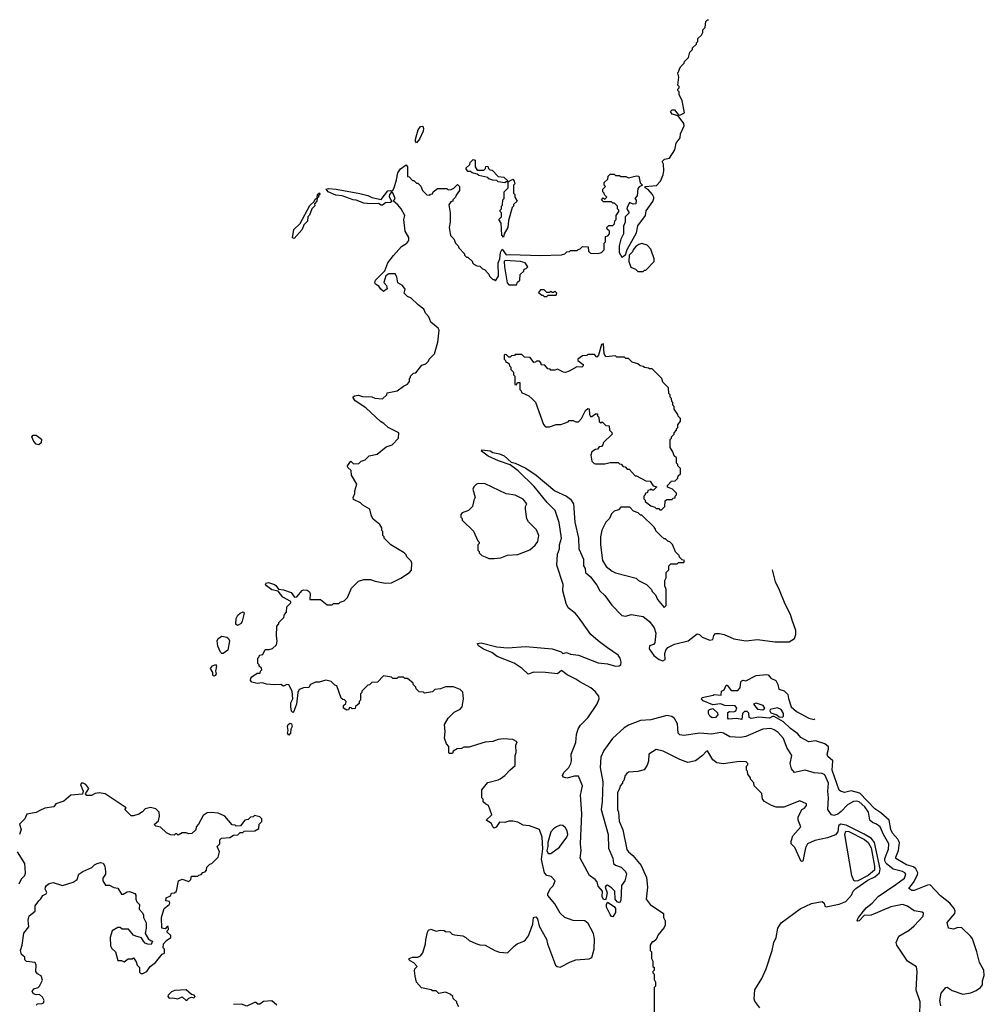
# Model space of a CAD drawing. Extents: x 2210602 to 2357277, y 510288 to 673808.
# Tile 337 of 464: x 2344181 to 2351507, y 608787 to 616262. Entities that reach past the tile are written whole.
import ezdxf

# ---------------------------------------------------------------- set-up
doc = ezdxf.new("R2010")
doc.units = 0

msp = doc.modelspace()

# ---------------------------------------------------------------- linework, layer by layer
at = {"layer": '0CON05XD'}
for points in [[(2348845, 615070), (2348865, 615077.5), (2348883, 615073), (2348894.2, 615024.2), (2348910, 615005), (2348885, 614992.5), (2348875, 614980), (2348870, 614925), (2348853.3, 614905), (2348861.7, 614891.7), (2348860, 614865), (2348840.7, 614860.7), (2348812.5, 614875), (2348793.3, 614835), (2348792.5, 614825), (2348810, 614795), (2348780, 614765), (2348778.6, 614725), (2348767.1, 614695), (2348767.1, 614635), (2348745.7, 614595), (2348733.1, 614545), (2348734.5, 614495), (2348755, 614460), (2348782.5, 614477.5), (2348794.1, 614515.9), (2348865.9, 614644.1), (2348874.3, 614695.7), (2348933.8, 614775), (2348939.3, 614810.7), (2348988.3, 614881.7), (2348996.4, 614903.6), (2348997.5, 614915), (2348987.5, 614935), (2348953, 614973), (2348930, 614985), (2348930, 614995), (2349017, 615003), (2349047.5, 615035), (2349067.5, 615085), (2349072.5, 615115), (2349070, 615165), (2349060, 615185), (2349078.3, 615201.7), (2349115, 615210), (2349156.1, 615273.9), (2349167.5, 615325), (2349197.5, 615365), (2349200, 615395), (2349226.7, 615455), (2349223.9, 615473.9), (2349182.5, 615532.5), (2349135, 615543.3), (2349124.1, 615564.1), (2349135, 615578), (2349155, 615578), (2349182.5, 615542.5), (2349195, 615537.5), (2349230, 615555), (2349212.5, 615645), (2349190, 615695), (2349190, 615715), (2349180, 615725), (2349180, 615735), (2349190, 615745), (2349190, 615755), (2349180, 615765), (2349187.5, 615825), (2349180, 615855), (2349200, 615905), (2349228.3, 615931.7), (2349230, 615945), (2349260, 615975), (2349270, 616015), (2349290, 616035), (2349291.7, 616048.3), (2349320, 616075), (2349320, 616085), (2349330, 616095), (2349331.7, 616118.3), (2349360, 616145), (2349370, 616165), (2349370, 616185), (2349387, 616203), (2349393, 616247), (2349405, 616260), (2349411.7, 616261.7)], [(2347195, 615327.5), (2347186.7, 615336.7), (2347186.2, 615355), (2347208.1, 615425), (2347225, 615450), (2347243.6, 615453.6), (2347248.6, 615435), (2347244.4, 615415), (2347217.5, 615355), (2347195, 615327.5)], [(2347855, 614610), (2347842.5, 614625), (2347837, 614717), (2347820, 614745), (2347840, 614765), (2347840, 614795), (2347830, 614805), (2347830, 614815), (2347840, 614825), (2347840, 614845), (2347847, 614853), (2347850, 614895), (2347860, 614905), (2347860, 614955), (2347890, 614985), (2347890, 615030), (2347875, 615030), (2347865, 615022.5), (2347815, 615030), (2347805, 615040), (2347773, 615043), (2347745, 615052.5), (2347735, 615062.5), (2347668.3, 615078.3), (2347655, 615090), (2347618.3, 615098.3), (2347605, 615110), (2347585, 615110), (2347570, 615135), (2347598.3, 615161.7), (2347601.7, 615178.3), (2347625, 615200), (2347640, 615195), (2347640, 615145), (2347655, 615120), (2347705, 615120), (2347718.3, 615131.7), (2347721.7, 615148.3), (2347735, 615150), (2347741.7, 615131.7), (2347751.7, 615121.7), (2347768.3, 615118.3), (2347815, 615070), (2347857, 615067), (2347888.3, 615038.3), (2347890, 615030), (2347925, 615050), (2347937, 615037), (2347940, 615015), (2347930, 615005), (2347930, 614945), (2347940, 614935), (2347940, 614915), (2347960, 614885), (2347931.7, 614858.3), (2347930, 614845), (2347920, 614835), (2347893.6, 614736.4), (2347887.5, 614685), (2347860, 614635), (2347855, 614610)], [(2348518.3, 609361.7), (2348499.3, 609399.3), (2348471.7, 609421.7), (2348385, 609422.5), (2348320, 609445), (2348285, 609480), (2348245, 609550), (2348193, 609613), (2348193, 609627), (2348212.5, 609665), (2348232.5, 609685), (2348247.5, 609725), (2348216.1, 609756.1), (2348183.9, 609763.9), (2348166.1, 609786.1), (2348142.5, 609885), (2348152.7, 609967.3), (2348149.4, 610055), (2348127.5, 610115), (2348051.7, 610141.7), (2348005, 610147.5), (2347965, 610170), (2347925, 610177.5), (2347895, 610177.5), (2347865, 610167.5), (2347825, 610170), (2347799.5, 610130.5), (2347785, 610124), (2347774.3, 610134.3), (2347765, 610158.8), (2347722.5, 610185), (2347766, 610225), (2347740, 610295), (2347720, 610305), (2347700, 610325), (2347700, 610345), (2347690, 610355), (2347690, 610415), (2347735, 610470), (2347815, 610490), (2347830.7, 610499.3), (2347865.9, 610524.1), (2347902.5, 610565), (2347945, 610600), (2347942.5, 610675), (2347951.7, 610698.3), (2347950, 610755), (2347958.3, 610778.3), (2347925, 610797.5), (2347855, 610802.5), (2347815, 610797.5), (2347775, 610782.5), (2347715, 610777.5), (2347658.3, 610758.3), (2347595, 610740), (2347555, 610740), (2347535, 610730), (2347503, 610727), (2347471.7, 610708.3), (2347468.3, 610691.7), (2347445, 610690), (2347440, 610695), (2347440, 610745), (2347423, 610763), (2347408.3, 610808.3), (2347412.5, 610855), (2347408.3, 610911.7), (2347435, 610960), (2347480, 611005), (2347525, 611027.5), (2347542.5, 611045), (2347552.5, 611105), (2347546.4, 611156.4), (2347525, 611177.5), (2347475, 611197.5), (2347415, 611197.5), (2347377, 611183), (2347333, 611177), (2347315, 611160), (2347255, 611150), (2347247, 611157), (2347215, 611160), (2347191.7, 611181.7), (2347190, 611195), (2347170, 611215), (2347170, 611225), (2347125, 611260), (2347105, 611260), (2347095, 611270), (2347055, 611270), (2347045, 611260), (2347015, 611260), (2347005, 611270), (2346945, 611280), (2346898.3, 611231.7), (2346855, 611230), (2346837, 611213), (2346825, 611210), (2346780, 611165), (2346780, 611155), (2346770, 611145), (2346770, 611095), (2346760, 611085), (2346758.3, 611071.7), (2346731.7, 611048.3), (2346728.3, 611031.7), (2346705, 611030), (2346698.3, 611038.3), (2346685, 611040), (2346678.3, 611021.7), (2346665, 611020), (2346640, 611035), (2346640, 611055), (2346658.3, 611071.7), (2346660, 611085), (2346648.3, 611098.3), (2346635, 611100), (2346621.7, 611111.7), (2346590, 611205), (2346575, 611210), (2346547, 611237), (2346505, 611247.5), (2346455, 611232.5), (2346428.3, 611231.7), (2346390, 611215), (2346377, 611193), (2346335, 611190), (2346303.6, 611176.4), (2346293.3, 611155), (2346283.8, 611065), (2346260, 611005), (2346255, 611002.5), (2346245, 611012.5), (2346240, 611045), (2346240.8, 611075), (2346254.3, 611105.7), (2346250, 611165), (2346225, 611212), (2346210, 611215), (2346185, 611203.3), (2346165, 611215.8), (2346115, 611212.5), (2346055, 611217.5), (2346025, 611228), (2345985, 611221.2), (2345945, 611233.3), (2345933.8, 611245), (2345936.4, 611263.6), (2345945, 611272.5), (2345985, 611300), (2346008.3, 611301.7), (2346010, 611315), (2346020, 611325), (2346018.3, 611338.3), (2346000, 611355), (2346000, 611365), (2345990, 611375), (2345990, 611415), (2346000, 611425), (2346001.7, 611438.3), (2346028.3, 611441.7), (2346045, 611480), (2346075, 611480), (2346101.7, 611488.3), (2346130, 611515), (2346137.5, 611545), (2346130, 611585), (2346133, 611657), (2346150, 611675), (2346150, 611685), (2346187, 611723), (2346193, 611747), (2346207, 611763), (2346210, 611805), (2346240, 611835), (2346240, 611845), (2346178.8, 611878.8), (2346143.6, 611923.6), (2346095, 611934), (2346055, 611963.3), (2346047.5, 611975), (2346052.5, 611985), (2346069.3, 611989.3), (2346115, 611973.8), (2346127, 611967), (2346147.5, 611937.5), (2346185, 611932.5), (2346242.7, 611912.7), (2346268.3, 611878.3), (2346285, 611880), (2346325, 611928), (2346337.3, 611932.7), (2346365, 611930), (2346380, 611920), (2346386.7, 611905), (2346385, 611860), (2346465, 611860), (2346515, 611820), (2346555, 611820), (2346565, 611830), (2346605, 611830), (2346615, 611840), (2346645, 611850), (2346670, 611875), (2346700, 611945), (2346755, 612000), (2346795, 612012.5), (2346845, 612012.5), (2346881.7, 611998.3), (2346957, 611983), (2347005, 611987.5), (2347075, 612022.5), (2347140, 612065), (2347157, 612083), (2347160, 612135), (2347155, 612150), (2347120, 612185), (2347115, 612200), (2347100, 612215), (2347000, 612275), (2346950, 612325), (2346950, 612335), (2346940, 612345), (2346940, 612375), (2346930, 612385), (2346930, 612405), (2346915, 612430), (2346865, 612470), (2346853, 612493), (2346840, 612545), (2346787, 612577), (2346770, 612595), (2346715, 612620), (2346712.5, 612635), (2346726.4, 612663.6), (2346726.7, 612685), (2346742.5, 612735), (2346700, 612805), (2346698.3, 612838.3), (2346671.7, 612861.7), (2346670, 612875), (2346695, 612910), (2346715, 612890), (2346757, 612893), (2346775, 612910), (2346805, 612920), (2346835, 612950), (2346895, 612962.5), (2346965, 613020), (2347010, 613035), (2347057.5, 613085), (2347060, 613125), (2346980, 613165), (2346946.4, 613196.4), (2346920.7, 613210.7), (2346810, 613315), (2346728.3, 613368.3), (2346710, 613395), (2346723.3, 613406.7), (2346755, 613412), (2346785, 613401.2), (2346855, 613397.5), (2346878.3, 613388.3), (2346935, 613382.5), (2346970, 613415), (2346971.7, 613428.3), (2347047, 613443), (2347095, 613480), (2347126.4, 613493.6), (2347140, 613515), (2347140, 613535), (2347150, 613545), (2347150, 613555), (2347171.7, 613578.3), (2347188.3, 613581.7), (2347235, 613640), (2347265, 613650), (2347285, 613670), (2347290, 613685), (2347330, 613725), (2347356.4, 613813.6), (2347367.5, 613905), (2347359.3, 613919.3), (2347302.5, 613965), (2347287.5, 614005), (2347263, 614033), (2347250, 614065), (2347206.7, 614096.7), (2347155, 614147.5), (2347125, 614160), (2347100, 614185), (2347107.5, 614215), (2347087.5, 614245), (2347052.5, 614265), (2347045, 614310), (2347032.5, 614332.5), (2346985, 614332), (2346961.7, 614318.3), (2346946.4, 614266.4), (2346967.5, 614245), (2346971.7, 614218.3), (2346945, 614197.5), (2346922.5, 614215), (2346909.3, 614239.3), (2346882.5, 614255), (2346877.5, 614265), (2346883.8, 614285), (2346954.2, 614355.8), (2346977.5, 614415), (2347019.5, 614470.5), (2347080.5, 614539.5), (2347120, 614565), (2347136, 614585), (2347135, 614607.5), (2347108.8, 614655), (2347098.8, 614745), (2347106, 614775), (2347078.1, 614825), (2347051.4, 614855), (2347020, 614885), (2347031.2, 614905), (2347015, 614947.5), (2347005, 614952.5), (2346988.8, 614935), (2346986.1, 614916.1), (2347008.3, 614881.7), (2346996.4, 614873.6), (2346959.5, 614870.5), (2346935, 614853.8), (2346925, 614853.8), (2346905, 614866.7), (2346845, 614863.3), (2346795, 614870), (2346735, 614892.5), (2346713, 614893), (2346630, 614925), (2346580.7, 614930.7), (2346523.9, 614953.9), (2346507.5, 614975), (2346525, 614981.2), (2346585, 614975.7), (2346765, 614941.2), (2346825, 614926.2), (2346855, 614912), (2346925, 614896.7), (2346977.7, 614962.3), (2346995, 614966.2), (2347005, 614960), (2347015, 614967.5), (2347026, 614985), (2347043.3, 615045), (2347051.4, 615098.6), (2347071.7, 615128.3), (2347115, 615160), (2347126.7, 615145), (2347125, 615070), (2347138.3, 615068.3), (2347165, 615040), (2347175, 615040), (2347195, 615020), (2347205, 615020), (2347227, 614997), (2347240, 614965), (2347271.7, 614931.7), (2347295, 614930), (2347301.7, 614938.3), (2347315, 614940), (2347320, 614955), (2347355, 614980), (2347425, 614980), (2347435, 614970), (2347457, 614973), (2347478.3, 614981.7), (2347505, 615010), (2347520, 614995), (2347520, 614965), (2347495, 614930), (2347490, 614915), (2347470, 614895), (2347470, 614885), (2347455, 614880), (2347440, 614855), (2347450, 614795), (2347450, 614725), (2347442.5, 614685), (2347453, 614623), (2347477, 614597), (2347490, 614565), (2347510, 614545), (2347515, 614530), (2347560, 614485), (2347560, 614475), (2347575, 614460), (2347585, 614460), (2347620, 614425), (2347620, 614415), (2347630, 614405), (2347653, 614393), (2347675, 614390), (2347695, 614370), (2347710, 614365), (2347745, 614330), (2347750, 614315), (2347775, 614290), (2347785, 614290), (2347795, 614280), (2347816.2, 614315), (2347815.7, 614415), (2347828, 614445), (2347831.2, 614495), (2347845, 614520), (2347876.4, 614476.4), (2347905, 614480), (2348135, 614471.2), (2348295, 614476.2), (2348320, 614485), (2348335, 614500), (2348357, 614503), (2348365, 614510), (2348415, 614510), (2348421.7, 614518.3), (2348438.3, 614521.7), (2348455, 614540), (2348498.3, 614538.3), (2348500, 614505), (2348515, 614490), (2348575, 614487.5), (2348600, 614495), (2348620, 614515), (2348620, 614565), (2348630, 614575), (2348630, 614615), (2348648.3, 614621.7), (2348660, 614635), (2348660, 614655), (2348641.7, 614671.7), (2348640, 614685), (2348655, 614700), (2348685, 614700), (2348698.3, 614711.7), (2348700, 614735), (2348710, 614745), (2348710, 614775), (2348730, 614805), (2348730, 614815), (2348720, 614825), (2348720, 614845), (2348698.3, 614868.3), (2348685, 614870), (2348675, 614880), (2348615, 614880), (2348600, 614895), (2348611.7, 614908.3), (2348625, 614900), (2348640, 614915), (2348621.7, 614931.7), (2348620, 614945), (2348610, 614955), (2348610, 614975), (2348630, 614995), (2348620, 615005), (2348620, 615025), (2348648.3, 615051.7), (2348650, 615075), (2348665, 615090), (2348695, 615090), (2348705, 615080), (2348735, 615080), (2348745, 615070), (2348785, 615070), (2348805, 615060), (2348845, 615070)], [(2346265, 614600), (2346252.5, 614605), (2346261.7, 614668.3), (2346310, 614715), (2346385, 614850), (2346418.3, 614881.7), (2346425, 614900), (2346440, 614910), (2346442.5, 614935), (2346457, 614947), (2346460, 614935), (2346450, 614925), (2346450, 614915), (2346440, 614910), (2346437, 614883), (2346420, 614865), (2346421.7, 614848.3), (2346400, 614825), (2346381.7, 614778.3), (2346370, 614765), (2346367, 614733), (2346340, 614705), (2346325, 614670), (2346265, 614600)], [(2348915, 614350), (2348925, 614360), (2348935, 614360), (2349000, 614425), (2349000, 614445), (2348975, 614520), (2348945, 614550), (2348905, 614562.5), (2348883.9, 614556.1), (2348860.7, 614539.3), (2348840, 614515), (2348835, 614500), (2348810, 614475), (2348807.5, 614425), (2348821.7, 614381.7), (2348858.3, 614368.3), (2348875, 614350), (2348915, 614350)], [(2347955, 614250), (2347961.7, 614268.3), (2347980, 614285), (2347981.7, 614328.3), (2348008.3, 614351.7), (2348011.7, 614368.3), (2348028.3, 614371.7), (2348040, 614385), (2348020, 614415), (2347985, 614426.7), (2347866.7, 614433.3), (2347860, 614425), (2347862, 614385), (2347882.5, 614265), (2347895, 614250), (2347955, 614250)], [(2348185, 614160), (2348195, 614170), (2348255, 614170), (2348260, 614185), (2348245, 614200), (2348235, 614190), (2348225, 614190), (2348215, 614200), (2348205, 614190), (2348185, 614190), (2348165, 614210), (2348135, 614210), (2348121.7, 614191.7), (2348145, 614170), (2348155, 614170), (2348165, 614160), (2348185, 614160)], [(2349055, 612540), (2349080, 612565), (2349081.7, 612608.3), (2349095, 612620), (2349135, 612620), (2349141.7, 612628.3), (2349158.3, 612631.7), (2349160, 612645), (2349170, 612655), (2349168.3, 612668.3), (2349138.3, 612698.3), (2349101.7, 612711.7), (2349100, 612725), (2349131.7, 612758.3), (2349158.3, 612761.7), (2349178.3, 612781.7), (2349181.7, 612798.3), (2349200, 612815), (2349200, 612855), (2349180, 612875), (2349180, 612885), (2349170, 612895), (2349170, 612935), (2349151.7, 612951.7), (2349141.7, 612981.7), (2349120, 613015), (2349120, 613075), (2349130, 613085), (2349130, 613095), (2349150, 613115), (2349150, 613125), (2349170, 613145), (2349170, 613155), (2349180, 613165), (2349180, 613185), (2349200, 613215), (2349200, 613235), (2349181.7, 613251.7), (2349180, 613265), (2349150, 613305), (2349150, 613325), (2349140, 613335), (2349140, 613355), (2349133, 613363), (2349130, 613385), (2349120, 613395), (2349120, 613415), (2349110, 613425), (2349107, 613467), (2349065, 613510), (2349058.3, 613538.3), (2348985, 613610), (2348965, 613610), (2348957, 613617), (2348925, 613620), (2348915, 613630), (2348893, 613633), (2348875, 613650), (2348833, 613663), (2348805, 613690), (2348785, 613690), (2348775, 613700), (2348715, 613700), (2348705, 613710), (2348633, 613703), (2348620, 613725), (2348615, 613800), (2348600, 613795), (2348577.5, 613715), (2348565, 613700), (2348545, 613720), (2348495, 613720), (2348487, 613713), (2348455, 613710), (2348420, 613685), (2348420, 613675), (2348460, 613645), (2348460, 613635), (2348450, 613625), (2348413, 613627), (2348355, 613592.5), (2348325, 613583.3), (2348310, 613585), (2348265, 613607.5), (2348245, 613600), (2348215, 613600), (2348208.3, 613608.3), (2348191.7, 613611.7), (2348168.3, 613638.3), (2348141.7, 613641.7), (2348140, 613655), (2348128.3, 613668.3), (2348105, 613670), (2348098.3, 613661.7), (2348085, 613660), (2348058.3, 613698.3), (2348015, 613700), (2347995, 613720), (2347945, 613720), (2347938.3, 613711.7), (2347915, 613710), (2347905, 613700), (2347895, 613700), (2347878.3, 613718.3), (2347865, 613720), (2347860, 613715), (2347860, 613685), (2347870, 613675), (2347871.7, 613661.7), (2347885, 613660), (2347898.3, 613648.3), (2347900, 613635), (2347910, 613625), (2347910, 613605), (2347930, 613585), (2347930, 613565), (2347940, 613555), (2347941.7, 613491.7), (2347955, 613490), (2347961.7, 613508.3), (2347978.3, 613508.3), (2347980, 613455), (2347990, 613445), (2347991.7, 613431.7), (2348047, 613407), (2348070, 613385), (2348097, 613357), (2348158.3, 613188.3), (2348175, 613170), (2348205, 613170), (2348255, 613187.5), (2348291.7, 613188.3), (2348345, 613210), (2348355, 613220), (2348385, 613220), (2348405, 613210), (2348425, 613210), (2348447, 613233), (2348477.5, 613295), (2348495, 613310), (2348506.4, 613306.4), (2348507.5, 613265), (2348515, 613250), (2348525, 613250), (2348555, 613270), (2348568.3, 613268.3), (2348570, 613255), (2348580, 613245), (2348581.7, 613211.7), (2348595, 613200), (2348605, 613210), (2348631.7, 613181.7), (2348658.3, 613178.3), (2348660, 613145), (2348678.3, 613128.3), (2348680, 613115), (2348611.7, 613048.3), (2348610, 613035), (2348598.3, 613021.7), (2348581.7, 613018.3), (2348568.3, 613001.7), (2348555, 613000), (2348525, 612980), (2348517.5, 612955), (2348525, 612910), (2348543, 612893), (2348555, 612890), (2348625, 612890), (2348665, 612900), (2348725, 612900), (2348735, 612890), (2348748.3, 612888.3), (2348765, 612870), (2348778.3, 612868.3), (2348795, 612850), (2348808.3, 612848.3), (2348855, 612800), (2348865, 612800), (2348935, 612760), (2348968.3, 612758.3), (2348991.7, 612721.7), (2349020, 612715), (2348995, 612690), (2348985, 612690), (2348975, 612700), (2348968.3, 612691.7), (2348951.7, 612688.3), (2348948.3, 612671.7), (2348930, 612665), (2348930, 612655), (2348920, 612645), (2348920, 612625), (2348930, 612615), (2348930, 612605), (2348975, 612570), (2349005, 612560), (2349015, 612550), (2349035, 612550), (2349041.7, 612541.7), (2349055, 612540)], [(2344325, 613033.3), (2344305, 613040), (2344289.3, 613059.3), (2344272.5, 613095), (2344283, 613107), (2344305, 613107.5), (2344346.1, 613076.1), (2344345, 613050), (2344325, 613033.3)], [(2348645, 611494.3), (2348573.8, 611545), (2348518.8, 611595), (2348425.5, 611725.5), (2348400, 611755), (2348347, 611797), (2348330.5, 611830.5), (2348306, 611925), (2348307.5, 611975), (2348260.5, 612120.5), (2348265.7, 612205), (2348280.8, 612245), (2348280, 612275), (2348295.5, 612325), (2348277.9, 612445), (2348247.5, 612535), (2348187.5, 612597.5), (2348088.8, 612718.8), (2347965.6, 612835.6), (2347905, 612881.2), (2347817, 612913), (2347737.9, 612947.9), (2347687.5, 612985), (2347690, 612995), (2347755, 612988), (2347775, 612976.2), (2347825, 612966.7), (2347861.2, 612951.2), (2347912.3, 612902.3), (2347945, 612894), (2348025.9, 612855.9), (2348103.6, 612803.6), (2348245, 612683.8), (2348332.5, 612645), (2348365, 612622.5), (2348386.2, 612585), (2348396.4, 612446.4), (2348424.2, 612325), (2348428.1, 612245), (2348463.8, 612165), (2348462, 612115), (2348474.2, 612094.2), (2348478.6, 612065), (2348515, 612032), (2348565, 611968.8), (2348585.5, 611925.5), (2348625, 611890), (2348677.6, 611817.6), (2348755, 611738.8), (2348785, 611733.8), (2348825, 611746), (2348915, 611730), (2348965, 611694.2), (2348999.2, 611645), (2349011.4, 611605), (2349005, 611530), (2348995, 611517.5), (2348965, 611508.8), (2348961.1, 611485), (2348996.9, 611435), (2349036.2, 611405), (2349065, 611394.4), (2349083.3, 611405), (2349080.7, 611449.3), (2349087.5, 611475), (2349102.5, 611495), (2349155, 611520.6), (2349257.5, 611545), (2349325, 611600), (2349342.5, 611595), (2349364.4, 611574.4), (2349421.2, 611551.2), (2349443.9, 611556.1), (2349452.3, 611587.7), (2349465, 611602.5), (2349495, 611602.5), (2349530, 611595), (2349605, 611561.2), (2349695, 611546), (2349785, 611557.5), (2349915, 611537.5), (2350025, 611538.8), (2350065, 611563.3), (2350075.8, 611594.2), (2350074, 611625), (2350047, 611703), (2350033.8, 611745), (2349993.5, 611823.5), (2349951.7, 611931.7), (2349920, 611995), (2349897.3, 612084.1)], [(2347785, 612172.5), (2347835, 612177.5), (2347885, 612197.5), (2347965, 612202.5), (2348055, 612237.5), (2348096.4, 612273.6), (2348115, 612300), (2348122.5, 612345), (2348105, 612390), (2348045, 612450), (2348033, 612473), (2348022.5, 612545), (2348022.5, 612565), (2348032.5, 612585), (2348005, 612622.5), (2347945, 612652.5), (2347875, 612662.5), (2347715, 612737.5), (2347665, 612740), (2347650, 612735), (2347630, 612715), (2347623, 612697), (2347640, 612635), (2347630, 612615), (2347620, 612565), (2347590, 612535), (2347541.7, 612518.3), (2347530, 612505), (2347530, 612485), (2347540, 612475), (2347541.7, 612461.7), (2347628.3, 612378.3), (2347660, 612305), (2347670, 612295), (2347670, 612285), (2347660, 612275), (2347660, 612235), (2347670, 612225), (2347670, 612215), (2347690, 612195), (2347728.3, 612178.3), (2347745, 612172.5), (2347785, 612172.5)], [(2349075, 611800), (2349090, 611815), (2349090, 611935), (2349080, 611965), (2349080, 612005), (2349090, 612025), (2349090, 612065), (2349110, 612085), (2349110, 612115), (2349125, 612130), (2349175, 612130), (2349185, 612140), (2349225, 612140), (2349230, 612155), (2349211.7, 612161.7), (2349191.7, 612181.7), (2349190, 612195), (2349161.7, 612221.7), (2349138.3, 612278.3), (2349118.3, 612298.3), (2349103, 612303), (2349085, 612320), (2349075, 612320), (2349051.7, 612341.7), (2349011.7, 612381.7), (2349010, 612395), (2348998.3, 612408.3), (2348905, 612500), (2348895, 612500), (2348878.3, 612518.3), (2348841.7, 612531.7), (2348815, 612560), (2348745, 612560), (2348728.3, 612541.7), (2348695, 612530), (2348675, 612510), (2348660, 612475), (2348633, 612447), (2348603, 612387), (2348592.5, 612335), (2348592.5, 612275), (2348607.5, 612155), (2348635, 612110), (2348680, 612075), (2348705, 612062.5), (2348861.7, 612021.7), (2348880, 612005), (2348940, 611975), (2348980, 611935), (2348985, 611920), (2349010, 611895), (2349025, 611860), (2349075, 611800)], [(2345835, 611662.5), (2345823.3, 611673.3), (2345823.8, 611715), (2345838.3, 611741.7), (2345855, 611757.5), (2345877, 611767), (2345886.7, 611755), (2345871.2, 611695), (2345861.7, 611678.3), (2345835, 611662.5)], [(2345725, 611450), (2345715, 611450), (2345705, 611460), (2345686.2, 611505), (2345680, 611545), (2345687.5, 611565), (2345715, 611582.5), (2345755, 611573.3), (2345766.7, 611565), (2345773.8, 611545), (2345762.5, 611475), (2345725, 611450)], [(2351017.5, 608705), (2351018.8, 608805), (2350988, 608895), (2350996.7, 609035), (2350991.7, 609071.7), (2350922.5, 609115), (2350843.3, 609235), (2350836.7, 609255), (2350857.5, 609305), (2350935, 609348.8), (2350975, 609383.8), (2351042.5, 609455), (2351045, 609480), (2351035, 609486.7), (2350975, 609496.7), (2350922.7, 609532.7), (2350885, 609545.7), (2350795.8, 609525.8), (2350646.9, 609463.1), (2350595, 609460), (2350555, 609419.4), (2350545, 609418), (2350541.1, 609425), (2350550, 609445), (2350610.4, 609519.6), (2350654.5, 609555), (2350701.1, 609605), (2350835, 609696.2), (2350901.4, 609745), (2350909.5, 609775), (2350904.3, 609785), (2350886, 609795), (2350813.3, 609813.3), (2350761.1, 609855), (2350751.6, 609875), (2350751.4, 609895), (2350778.2, 609965), (2350782.3, 610005), (2350740.7, 610075), (2350715.7, 610135), (2350688.8, 610155), (2350656.8, 610166.8), (2350638, 610185), (2350628, 610245), (2350600.3, 610285), (2350555, 610324), (2350535, 610329.6), (2350512.7, 610327.3), (2350467.7, 610302.3), (2350420.6, 610249.4), (2350395, 610231.4), (2350365, 610220), (2350345.5, 610225.5), (2350317.1, 610265), (2350324, 610355), (2350317.7, 610405), (2350322.9, 610465), (2350295, 610528), (2350275, 610540), (2350215, 610543.3), (2350145, 610564.5), (2350065.8, 610545.8), (2350042.9, 610575), (2350032.5, 610615), (2350044, 610675), (2350007, 610737), (2349982.1, 610805), (2349941.5, 610851.5), (2349911.8, 610871.8), (2349885, 610881.2), (2349825.3, 610874.7), (2349695, 610819.4), (2349655, 610813.1), (2349575, 610818.1), (2349525.8, 610845), (2349505, 610850), (2349435, 610838.5), (2349346, 610844), (2349225, 610828.1), (2349195, 610833.1), (2349180.8, 610845), (2349176.4, 610915), (2349155, 610957.1), (2349133, 610973), (2349095, 610978.2), (2348975, 610947.5), (2348895, 610940.8), (2348805, 610906.2), (2348770.6, 610885), (2348683.1, 610805), (2348616.1, 610713.9), (2348594.3, 610664.3), (2348588.5, 610585), (2348609.5, 610475), (2348605.4, 610324.6), (2348598.1, 610265), (2348651.2, 610075), (2348652.6, 609972.6), (2348685, 609897.5), (2348690, 609855), (2348705, 609842), (2348747.9, 609827.9), (2348782.5, 609795), (2348790, 609775), (2348777.5, 609725), (2348750.7, 609689.3), (2348745.9, 609574.1), (2348735, 609556.7), (2348717.5, 609565), (2348703.3, 609585), (2348700, 609645), (2348675, 609672), (2348645, 609692.5), (2348635, 609690), (2348627.5, 609675), (2348643.6, 609633.6), (2348636.1, 609593.9), (2348630, 609580), (2348615, 609582.5), (2348603.8, 609605), (2348607, 609647), (2348575, 609682.5), (2348567, 609717), (2348552.5, 609735), (2348509.2, 609765), (2348437.5, 609897.5), (2348444.5, 609955.5), (2348440, 610005), (2348449.6, 610235), (2348439.6, 610375), (2348454.2, 610445), (2348425, 610518.8), (2348395, 610519.2), (2348335, 610504.4), (2348310, 610510), (2348302, 610525), (2348313.6, 610546.4), (2348352, 610585), (2348366.2, 610615), (2348371.2, 610635), (2348368.8, 610685), (2348404.2, 610775), (2348410, 610835), (2348422.3, 610877.7), (2348440, 610905), (2348495, 610961.2), (2348565, 611064), (2348580.6, 611105), (2348578.9, 611125), (2348552.2, 611162.2), (2348518.5, 611188.5), (2348435.7, 611234.3), (2348405, 611255.6), (2348337.7, 611287.7), (2348295, 611320), (2348265, 611296.2), (2348175, 611306), (2348085, 611307.5), (2348043, 611293), (2347996.4, 611336.4), (2347936.1, 611376.1), (2347808.3, 611428.3), (2347767, 611457), (2347703, 611483), (2347665, 611507.5), (2347657.5, 611525), (2347685, 611530), (2347805, 611501.2), (2347886.1, 611493.9), (2348025, 611502.5), (2348225, 611486.2), (2348293.6, 611463.6), (2348305, 611450), (2348333, 611457), (2348365, 611444.2), (2348425, 611438), (2348575, 611379.2), (2348645, 611370.8), (2348705, 611354.3), (2348734.1, 611355.9), (2348746.2, 611365), (2348749.2, 611385), (2348741.9, 611415), (2348725, 611437.1), (2348645, 611494.3)], [(2345655, 611277.5), (2345647.5, 611285), (2345647.5, 611305), (2345630, 611335), (2345645, 611356), (2345666.7, 611366.7), (2345676.7, 611355), (2345667.5, 611315), (2345672.5, 611295), (2345665, 611282.5), (2345655, 611277.5)], [(2351176.3, 608776.3), (2351170, 608815), (2351178, 608872), (2351215, 608914), (2351225, 608917.1), (2351261.4, 608891.4), (2351343.4, 608863.4), (2351405, 608873.6), (2351445, 608892), (2351477.5, 608915), (2351492.5, 608935), (2351493.3, 608965), (2351506.7, 609005), (2351502.5, 609045), (2351469.2, 609105), (2351450, 609185), (2351416.4, 609285), (2351405, 609302.5), (2351335, 609367.5), (2351305, 609370), (2351273, 609357), (2351234, 609365), (2351225, 609407.5), (2351283.1, 609475), (2351286.4, 609495), (2351278.5, 609515), (2351245, 609554.5), (2351175, 609611.2), (2351096.7, 609693.3), (2351075, 609691.9), (2350975, 609651.1), (2350955, 609651.1), (2350933.8, 609665), (2350969.1, 609710.9), (2351000.3, 609769.7), (2351002.9, 609785), (2350986.9, 609815), (2350969.3, 609829.3), (2350916, 609845), (2350835, 609892.5), (2350834, 609905), (2350855.7, 609954.3), (2350862.7, 610015), (2350850, 610040), (2350810, 610085), (2350797.5, 610115), (2350785.3, 610185.3), (2350720.8, 610240.8), (2350675, 610270), (2350560.5, 610390.5), (2350495, 610406.4), (2350444.2, 610394.2), (2350415, 610403.8), (2350405, 610413.3), (2350350.5, 610565), (2350356.2, 610635), (2350319.3, 610669.3), (2350313.3, 610685), (2350324, 610725), (2350322.3, 610742.3), (2350294.4, 610764.4), (2350225, 610786.7), (2350175, 610778.8), (2350113.3, 610813.3), (2350091.4, 610841.4), (2350035, 610881.2), (2349982.5, 610932.5), (2349911.7, 610971.7), (2349898.3, 610971.7), (2349875, 610960), (2349795, 610966.7), (2349737, 610957), (2349720, 610965), (2349718.3, 610998.3), (2349705, 611010), (2349685, 611010), (2349670, 610995), (2349665, 610950), (2349625, 610957.5), (2349565, 610952.5), (2349558.3, 610958.3), (2349558.3, 611001.7), (2349570.7, 611009.3), (2349605, 611007.5), (2349620, 611015), (2349627.5, 611035), (2349615, 611052.5), (2349535, 611056.2), (2349502.7, 611067.3), (2349445, 611060), (2349371.7, 611091.7), (2349360, 611105), (2349363.8, 611116.2), (2349447, 611133), (2349455, 611140), (2349507, 611133), (2349510, 611165), (2349530, 611175), (2349545, 611210), (2349555, 611210), (2349585, 611170), (2349635, 611170), (2349651.7, 611188.3), (2349657.5, 611235), (2349665, 611242.5), (2349675, 611247.5), (2349695, 611242.5), (2349775, 611282.5), (2349851.7, 611291.7), (2349865, 611287.5), (2349885, 611262.5), (2349922.5, 611245), (2349937.5, 611215), (2349945, 611180), (2349987, 611167), (2350015, 611140), (2350018.3, 611108.3), (2350040, 611045), (2350079.3, 611009.3), (2350175, 610960), (2350215, 610950), (2350218.8, 610953.3)], [(2349825, 611022.5), (2349840, 611035), (2349827.5, 611055), (2349775, 611072.5), (2349752.5, 611065), (2349785, 611027.5), (2349825, 611022.5)], [(2349440.7, 610960.7), (2349422.5, 610975), (2349412.5, 610995), (2349413, 611017), (2349420, 611025), (2349445, 611032.5), (2349480.7, 611000.7), (2349483.3, 610985), (2349465, 610963.3), (2349440.7, 610960.7)], [(2349975, 610967.5), (2349982.5, 610975), (2349981.2, 610995), (2349964.2, 611024.2), (2349935, 611038), (2349880, 611025), (2349877.5, 611015), (2349885, 611000), (2349930, 610985), (2349948.3, 610968.3), (2349975, 610967.5)], [(2346225, 610830), (2346214, 610845), (2346220, 610865), (2346214.2, 610895), (2346219.7, 610910.3), (2346235, 610921.2), (2346246.1, 610916.1), (2346249.2, 610895), (2346240, 610875), (2346238, 610845), (2346225, 610830)], [(2349800.7, 608760.7), (2349765, 608810), (2349758.3, 608828.3), (2349763, 608897), (2349816.1, 608983.9), (2349850, 609055), (2349896.7, 609195), (2349907.5, 609255), (2349926.7, 609295), (2349937.5, 609365), (2349963.6, 609406.4), (2350109.3, 609510.7), (2350195, 609553.3), (2350275, 609567.5), (2350290, 609555), (2350295, 609532.5), (2350305, 609527.5), (2350405, 609547.5), (2350455, 609567.5), (2350497.5, 609615), (2350510, 609645), (2350532, 609665), (2350620.9, 609729.1), (2350675.3, 609754.7), (2350710, 609785), (2350715.5, 609815), (2350672.1, 610015), (2350650.6, 610045), (2350595, 610077.9), (2350457.6, 610147.6), (2350415, 610154.6), (2350399.3, 610140.7), (2350393.6, 610095), (2350377.6, 610072.4), (2350315, 610050.4), (2350219.5, 610030.5), (2350163.3, 610005), (2350147.5, 609975), (2350127.5, 609872.5), (2350115, 609870), (2350067, 609977), (2350040, 610005), (2350040, 610025), (2350052.5, 610065), (2350112.5, 610135), (2350093.6, 610183.6), (2350093.6, 610206.4), (2350120, 610265), (2350140, 610275), (2350157.5, 610295), (2350155, 610310), (2350105, 610332.5), (2349985, 610283.3), (2349925, 610283.3), (2349890, 610295), (2349837, 610327), (2349823, 610343), (2349817, 610387), (2349760, 610445), (2349757, 610467), (2349730, 610495), (2349730, 610505), (2349710, 610535), (2349707, 610557), (2349700, 610565), (2349700, 610595), (2349710, 610605), (2349710, 610615), (2349697, 610627), (2349645, 610630), (2349525, 610611.2), (2349475, 610618.8), (2349443.9, 610643.9), (2349405, 610710), (2349393.6, 610706.4), (2349367.5, 610675), (2349312.5, 610635), (2349255, 610623.8), (2349194.1, 610644.1), (2349068.8, 610708.8), (2349015, 610722.5), (2348960, 610685), (2348957, 610633), (2348947, 610603), (2348923, 610567), (2348875, 610553.3), (2348805, 610550), (2348791.7, 610538.3), (2348780, 610525), (2348770, 610485), (2348760, 610475), (2348760, 610465), (2348740, 610445), (2348737, 610423), (2348720, 610395), (2348720, 610265), (2348727.5, 610245), (2348733.9, 610176.1), (2348762.1, 610112.1), (2348792.7, 609962.7), (2348803.8, 609945), (2348836.4, 609916.4), (2348900.5, 609840.5), (2348940.5, 609750.5), (2348950, 609675), (2348937.5, 609585), (2348970, 609545), (2349070, 609475), (2349070, 609445), (2349081.7, 609421.7), (2349081.7, 609388.3), (2349075, 609370), (2349030, 609315), (2349015, 609280), (2348995, 609260), (2348985, 609260), (2348970, 609235), (2348970, 609195), (2348980, 609185), (2348980, 609135), (2348990, 609115), (2348990, 609075), (2349000, 609065), (2349000, 609045), (2348990, 609035), (2348990, 609025), (2349000, 609015), (2349000, 608975), (2349010, 608955), (2349010, 608925), (2349000, 608915), (2349000, 608725)], [(2344355, 608970), (2344345, 609002.5), (2344315, 609017.5), (2344302.5, 609035), (2344306.7, 609085), (2344297.5, 609105), (2344231.7, 609111.7), (2344220, 609125), (2344220, 609145), (2344193.9, 609163.9), (2344186.7, 609195), (2344200, 609235), (2344212.7, 609327.3), (2344250, 609375), (2344246, 609426), (2344251.9, 609458.1), (2344297.5, 609495), (2344298, 609535), (2344325, 609573.3), (2344342.3, 609587.7), (2344357, 609613), (2344382.5, 609625), (2344387.5, 609635), (2344375, 609660), (2344376.2, 609675), (2344385, 609690), (2344405, 609703.3), (2344435, 609712.5), (2344505, 609690), (2344586.4, 609713.6), (2344617.5, 609735), (2344630, 609775), (2344660, 609795), (2344730, 609825), (2344750, 609845), (2344770, 609855), (2344795, 609862.5), (2344815, 609857.5), (2344826.7, 609835), (2344833.8, 609795), (2344832.5, 609775), (2344812.5, 609745), (2344812.5, 609725), (2344831.7, 609691.7), (2344861.7, 609691.7), (2344895, 609672.5), (2344925, 609667.5), (2344953, 609623), (2344967, 609623), (2344998.3, 609641.7), (2345015, 609642.5), (2345055, 609627.5), (2345062.5, 609615), (2345062.5, 609585), (2345070, 609565), (2345090, 609545), (2345088.3, 609508.3), (2345110, 609485), (2345120, 609465), (2345120, 609445), (2345142.5, 609405), (2345142.5, 609365), (2345133.6, 609323.6), (2345157, 609287), (2345175, 609270), (2345190, 609265), (2345178.3, 609241.7), (2345153, 609243), (2345135, 609250), (2345120, 609265), (2345105, 609292.5), (2345063.6, 609303.6), (2345045, 609312.5), (2345007, 609357), (2344958.3, 609358.3), (2344945, 609370), (2344925, 609370), (2344882.5, 609345), (2344867.5, 609295), (2344870.7, 609230.7), (2344880.7, 609210.7), (2344908.8, 609185), (2344925, 609120), (2344955, 609120), (2344975, 609110), (2345005, 609132.5), (2345035, 609132.5), (2345045, 609140), (2345065, 609110), (2345073, 609083), (2345090, 609065), (2345091.7, 609031.7), (2345101.7, 609021.7), (2345115, 609020), (2345147.5, 609035), (2345172.5, 609075), (2345213.3, 609105), (2345261.7, 609168.3), (2345280, 609175), (2345280, 609205), (2345270, 609215), (2345272.5, 609245), (2345295, 609272.5), (2345327.5, 609295), (2345328.3, 609308.3), (2345300, 609335), (2345300, 609345), (2345310, 609355), (2345308.3, 609378.3), (2345301.7, 609378.3), (2345285, 609360), (2345260, 609365), (2345257.5, 609445), (2345277.5, 609515), (2345316.4, 609543.6), (2345320, 609555), (2345318.3, 609568.3), (2345291.7, 609571.7), (2345292.5, 609595), (2345325, 609610), (2345335, 609630), (2345357, 609633), (2345372.5, 609645), (2345387.5, 609725), (2345415, 609737.5), (2345465, 609720), (2345480, 609735), (2345485, 609760), (2345535, 609760), (2345541.7, 609768.3), (2345558.3, 609771.7), (2345571.7, 609788.3), (2345588.3, 609791.7), (2345600, 609805), (2345601.7, 609828.3), (2345625, 609850), (2345640, 609855), (2345687, 609903), (2345697.5, 609945), (2345680, 609985), (2345700, 610005), (2345700, 610035), (2345713, 610047), (2345777, 610053), (2345805, 610070), (2345837, 610073), (2345855, 610090), (2345875, 610090), (2345885, 610100), (2345967, 610103), (2345998.3, 610121.7), (2346000, 610155), (2346020, 610175), (2346020, 610195), (2346005, 610210), (2345965, 610220), (2345955, 610210), (2345933, 610207), (2345915, 610190), (2345890, 610185), (2345858.3, 610141.7), (2345825, 610140), (2345817, 610147), (2345795, 610150), (2345740, 610215), (2345687, 610237), (2345635, 610242.5), (2345605, 610240), (2345575, 610220), (2345540, 610155), (2345520, 610135), (2345518.3, 610111.7), (2345487, 610083), (2345465, 610080), (2345445, 610087.5), (2345415, 610087.5), (2345385, 610070), (2345375, 610080), (2345365, 610080), (2345355, 610070), (2345325, 610072.5), (2345295, 610087.5), (2345250.7, 610130.7), (2345215, 610140), (2345203, 610153), (2345235, 610180), (2345243.3, 610215), (2345240, 610245), (2345215, 610270), (2345175, 610280), (2345153, 610277), (2345135, 610270), (2345113, 610247), (2345085, 610230), (2345045, 610217.5), (2345028.3, 610218.3), (2344980, 610265), (2344988.3, 610278.3), (2344830, 610385), (2344785, 610392.5), (2344753.6, 610386.4), (2344725, 610372.5), (2344691.7, 610371.7), (2344680, 610385), (2344706.7, 610425), (2344683.3, 610455), (2344663.6, 610466.4), (2344650, 610465), (2344642.5, 610455), (2344662.5, 610405), (2344657, 610383), (2344570, 610375), (2344515, 610330), (2344455, 610310), (2344440, 610285), (2344373, 610277), (2344335, 610257.5), (2344307, 610243), (2344235, 610230), (2344220, 610195), (2344180, 610155), (2344192.5, 610115), (2344180, 610075)], [(2348215, 609932.5), (2348279.5, 609980.5), (2348336.2, 610055), (2348343.3, 610075), (2348338.8, 610105), (2348325, 610127.5), (2348305, 610143.3), (2348285, 610146.7), (2348256.4, 610133.6), (2348235, 610120), (2348214.2, 610095), (2348191.4, 610015), (2348192, 609985), (2348183.3, 609955), (2348195, 609932.5), (2348215, 609932.5)], [(2350525, 609721.1), (2350515, 609727.5), (2350500.8, 609765), (2350447.5, 610075), (2350455, 610100), (2350477.5, 610097.5), (2350597.8, 610037.8), (2350625, 610014.2), (2350646.7, 609975), (2350672.2, 609835), (2350671.9, 609805), (2350625.5, 609764.5), (2350545, 609723.3), (2350525, 609721.1)], [(2344162.5, 609945), (2344217.5, 609855), (2344222.5, 609785), (2344217, 609763), (2344193, 609737), (2344175, 609700)], [(2348685, 609450), (2348675, 609452.5), (2348665, 609467.5), (2348636.2, 609525), (2348636.7, 609545), (2348645, 609562.5), (2348695, 609530), (2348706.7, 609515), (2348706.7, 609485), (2348685, 609450)], [(2347517, 608767), (2347500, 608795), (2347500, 608805), (2347471.7, 608831.7), (2347470, 608845), (2347450, 608865), (2347415, 608880), (2347365, 608870), (2347345, 608890), (2347315, 608890), (2347307, 608897), (2347231.7, 608911.7), (2347193.9, 608953.9), (2347185, 609000), (2347178.3, 609041.7), (2347183, 609057), (2347200, 609075), (2347175, 609102.5), (2347146.1, 609116.1), (2347137.5, 609125), (2347137.5, 609135), (2347165, 609144), (2347205, 609144), (2347225.8, 609154.2), (2347243.6, 609176.4), (2347263.8, 609245), (2347264.1, 609275.9), (2347277.5, 609335), (2347285, 609350), (2347303, 609357), (2347345, 609342.5), (2347375, 609350), (2347405, 609347.5), (2347415, 609340), (2347447, 609337), (2347465, 609320), (2347483, 609313), (2347547, 609307), (2347570, 609295), (2347595, 609270), (2347645, 609247.5), (2347675, 609237.5), (2347716.4, 609236.4), (2347790, 609195), (2347825, 609183.3), (2347885, 609177.5), (2347935, 609227.5), (2347960, 609245), (2348010, 609265), (2348023, 609277), (2348045, 609307.5), (2348078.8, 609395), (2348083.8, 609445), (2348101.7, 609451.7), (2348112.5, 609435), (2348125, 609380), (2348181.7, 609281.7), (2348190, 609245), (2348250, 609085), (2348263, 609073), (2348285, 609070), (2348365, 609110), (2348405, 609123.3), (2348505, 609132.5), (2348525, 609142.5), (2348543.8, 609205), (2348546.2, 609285), (2348537.5, 609325), (2348518.3, 609361.7)], [(2344305, 608780), (2344315, 608790), (2344351.7, 608791.7), (2344361.7, 608798.3), (2344367.5, 608815), (2344355, 608840), (2344331.7, 608861.7), (2344305, 608860), (2344286.4, 608866.4), (2344276.7, 608885), (2344287.5, 608905), (2344320, 608915), (2344332.5, 608925), (2344355, 608970)], [(2345445, 608816.7), (2345455, 608823.3), (2345465.8, 608834.2), (2345485, 608840), (2345503, 608837), (2345512.5, 608845), (2345506.1, 608856.1), (2345485, 608862.5), (2345445, 608897.5), (2345358.3, 608891.7), (2345335, 608882.5), (2345308, 608855), (2345306.2, 608845), (2345315, 608832.5), (2345345, 608836.2), (2345381.7, 608828.3), (2345415, 608842.5), (2345445, 608816.7)], [(2346135, 608780), (2346095, 608813.3), (2346033, 608807), (2346005, 608787.5), (2345988.3, 608788.3), (2345975, 608800), (2345965, 608800), (2345905, 608773.3), (2345865, 608787.5), (2345803.9, 608786.1)]]:
    msp.add_lwpolyline(points, dxfattribs=at)

doc.saveas('drawing.dxf')
